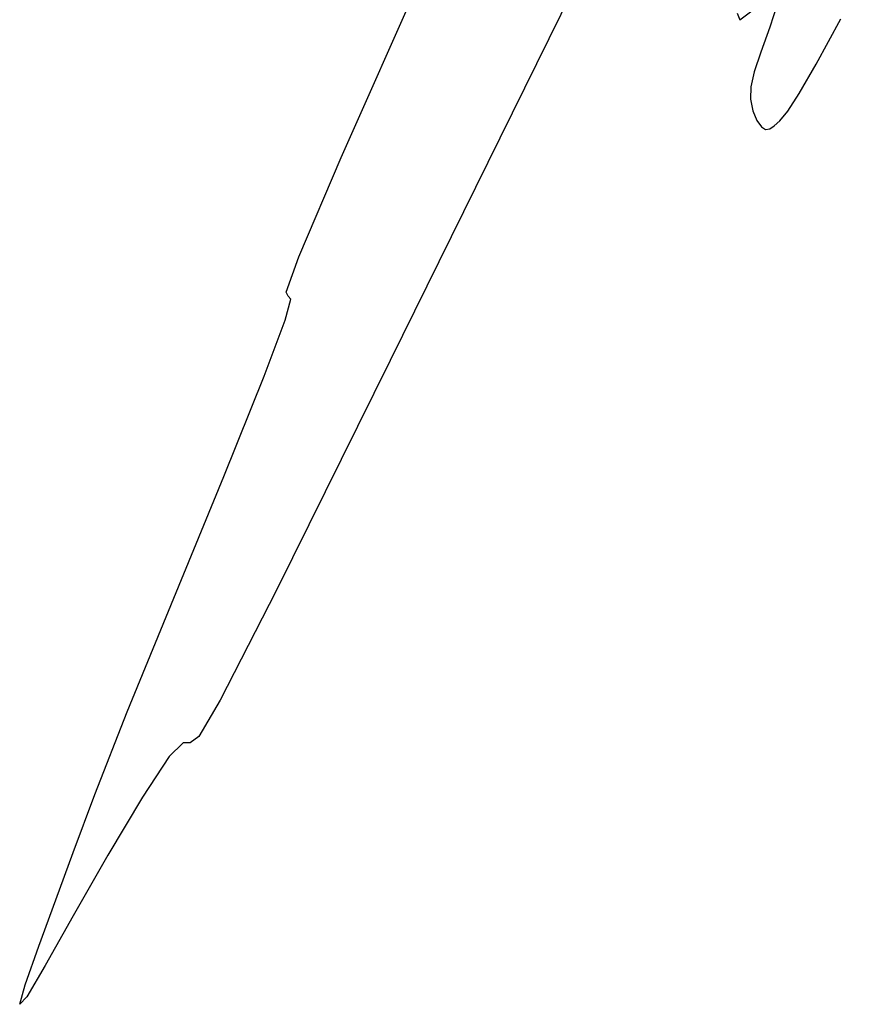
# Model space of a CAD drawing. Extents: x 3249832 to 3255657, y 13789405 to 13793316.
# Tile 632 of 656: x 3252343 to 3252363, y 13792138 to 13792162. Entities that reach past the tile are written whole.
import ezdxf

# ---------------------------------------------------------------- set-up
doc = ezdxf.new("R2010")
doc.units = 0
doc.header["$LTSCALE"] = 100
doc.header["$MEASUREMENT"] = 0
doc.layers.add('GRATIO_03231_CON', color=1, linetype='CONTINUOUS')
doc.layers.add('TARGETS_EAST', color=7, linetype='CONTINUOUS')
doc.styles.add('Gratio_032316_contours$0$symbol', font='symbol.shx')
doc.linetypes.add('Gratio_032316_contours$0$DEPRESSION', pattern='A,0.3,["%",Gratio_032316_contours$0$symbol,S=0.05,R=180,X=0,Y=0],0.0001', length=0.3001)

# ---------------------------------------------------------------- blocks, each defined once
blk = doc.blocks.new('Gratio_032316_contours')
at = {"layer": 'GRATIO_03231_CON', "color": 5, "linetype": 'Gratio_032316_contours$0$DEPRESSION', "flags": 128}
blk.add_lwpolyline([(3252344.48, 13792140.374), (3252343.796, 13792139.163), (3252343.344, 13792138.397), (3252343.173, 13792138.216), (3252343.304, 13792138.693), (3252343.641, 13792139.629), (3252344.057, 13792140.758), (3252344.476, 13792141.912), (3252345.004, 13792143.328), (3252345.796, 13792145.342), (3252346.926, 13792148.111), (3252348.147, 13792151.082), (3252349.135, 13792153.522), (3252349.647, 13792154.89), (3252349.78, 13792155.403), (3252349.716, 13792155.472), (3252349.667, 13792155.569), (3252349.973, 13792156.43), (3252351.006, 13792158.853), (3252352.95, 13792163.236), (3252355.243, 13792168.356), (3252357.133, 13792172.587), (3252358.108, 13792174.822), (3252358.612, 13792176.025), (3252359.325, 13792177.683), (3252360.718, 13792180.827), (3252362.424, 13792184.684), (3252363.869, 13792188.026), (3252364.673, 13792190.031), (3252365.245, 13792191.492), (3252366.194, 13792193.604), (3252367.918, 13792197.156), (3252369.989, 13792201.316), (3252371.773, 13792204.84), (3252372.788, 13792206.799), (3252373.182, 13792207.504), (3252373.255, 13792207.573), (3252373.258, 13792207.519), (3252373.227, 13792207.411), (3252373.147, 13792207.21), (3252373.045, 13792206.959), (3252373.116, 13792207.03), (3252373.595, 13792207.88), (3252374.622, 13792209.777), (3252375.943, 13792212.251), (3252377.209, 13792214.646), (3252378.162, 13792216.475), (3252378.921, 13792217.944), (3252379.694, 13792219.426), (3252380.615, 13792221.156), (3252381.521, 13792222.801), (3252382.172, 13792223.887), (3252382.409, 13792224.109), (3252382.406, 13792223.842), (3252382.416, 13792223.631), (3252382.62, 13792223.86), (3252382.9, 13792224.278), (3252383.066, 13792224.476), (3252383, 13792224.196), (3252382.884, 13792223.795), (3252382.972, 13792223.786), (3252383.436, 13792224.513), (3252384.116, 13792225.657), (3252384.772, 13792226.731), (3252385.215, 13792227.364), (3252385.479, 13792227.634), (3252385.654, 13792227.732), (3252385.804, 13792227.801), (3252385.904, 13792227.788), (3252385.906, 13792227.59), (3252385.778, 13792227.139), (3252385.556, 13792226.498), (3252385.294, 13792225.768), (3252385.04, 13792225.045), (3252384.828, 13792224.413), (3252384.688, 13792223.959), (3252384.61, 13792223.672), (3252384.43, 13792223.168), (3252383.944, 13792221.972), (3252383.033, 13792219.806), (3252381.92, 13792217.185), (3252380.915, 13792214.827), (3252380.236, 13792213.237), (3252379.744, 13792212.089), (3252379.21, 13792210.851), (3252378.482, 13792209.159), (3252377.705, 13792207.329), (3252377.102, 13792205.85), (3252376.784, 13792204.978), (3252376.43, 13792204.049), (3252375.612, 13792202.166), (3252374.066, 13792198.787), (3252372.205, 13792194.779), (3252370.607, 13792191.362), (3252369.708, 13792189.453), (3252369.371, 13792188.751), (3252369.315, 13792188.653), (3252369.182, 13792188.404), (3252368.305, 13792186.639), (3252365.943, 13792181.842), (3252361.709, 13792173.23), (3252356.658, 13792162.957), (3252352.203, 13792153.909), (3252349.422, 13792148.296), (3252348.062, 13792145.63), (3252347.539, 13792144.745), (3252347.327, 13792144.592), (3252347.155, 13792144.585), (3252346.815, 13792144.254), (3252346.165, 13792143.267), (3252345.324, 13792141.852), (3252344.48, 13792140.374)], close=True, dxfattribs=at)
at = {"layer": 'GRATIO_03231_CON', "color": 1, "linetype": 'Continuous', "flags": 128}
for points in [[(3252360.661, 13792162.373), (3252360.722, 13792162.208), (3252361.02, 13792162.429)], [(3252361.637, 13792162.587), (3252361.459, 13792162.03), (3252361.235, 13792161.422), (3252361.072, 13792160.94), (3252360.989, 13792160.574), (3252360.98, 13792160.273), (3252361.037, 13792159.995), (3252361.136, 13792159.76), (3252361.248, 13792159.599), (3252361.352, 13792159.535), (3252361.453, 13792159.553), (3252361.564, 13792159.626), (3252361.7, 13792159.747), (3252361.891, 13792159.982), (3252362.172, 13792160.413), (3252362.582, 13792161.129), (3252363.186, 13792162.234)]]:
    blk.add_lwpolyline(points, dxfattribs=at)

msp = doc.modelspace()

# ---------------------------------------------------------------- block references
at = {"layer": 'TARGETS_EAST'}
msp.add_blockref('Gratio_032316_contours', (0, 0), dxfattribs=at)

doc.saveas('drawing.dxf')
